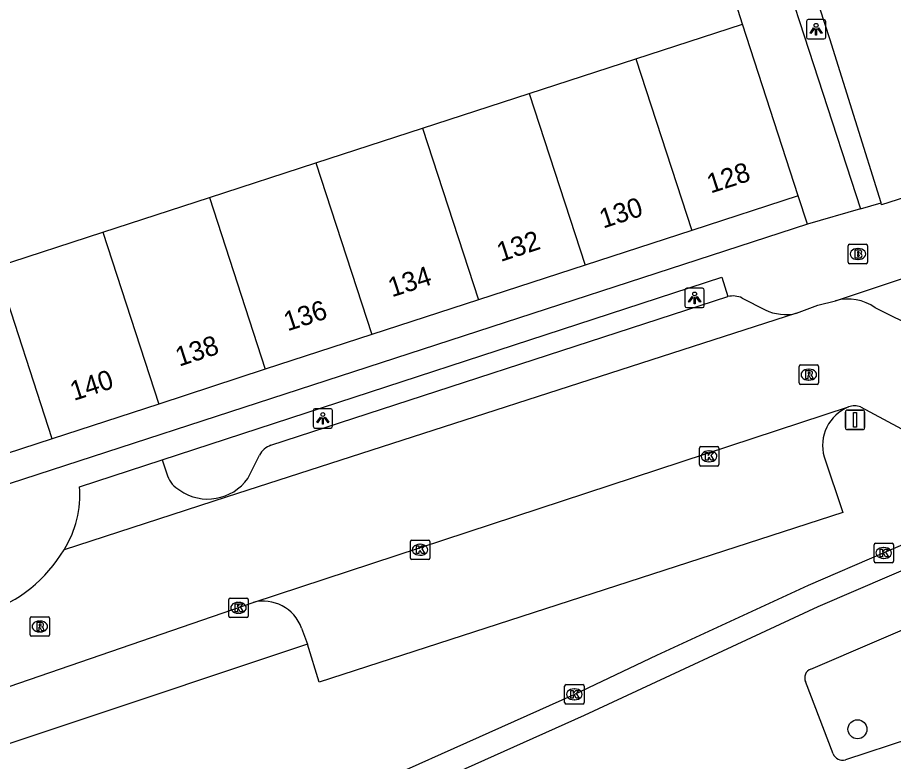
# Model space of a CAD drawing. Extents: x 158087 to 159494, y 382905 to 383981.
# Drawn here: x 159409.75 to 159454.81, y 382972.72 to 383010.99 of the extents above; entities that cross this region are included whole.
import ezdxf

# ---------------------------------------------------------------- set-up
doc = ezdxf.new("R2010")
doc.units = 0
for name, color, linetype in [('IMGEO_Boom', 7, 'Continuous'), ('IMGEO_Brandkraan', 7, 'Continuous'), ('IMGEO_Fietspad_open', 7, 'Continuous'), ('IMGEO_Kolk', 7, 'Continuous'), ('IMGEO_Lichtpunt', 7, 'Continuous'), ('IMGEO_Pand', 7, 'Continuous'), ('IMGEO_Pand_nummerreeks', 7, 'Continuous'), ('IMGEO_Parkeervlak_open', 7, 'Continuous'), ('IMGEO_Rijbaan_lokaal_gesloten', 7, 'Continuous'), ('IMGEO_Rijbaan_lokaal_open', 7, 'Continuous'), ('IMGEO_Rioolput', 7, 'Continuous'), ('IMGEO_Verkeersbordpaal', 7, 'Continuous'), ('IMGEO_Voetpad_open', 7, 'Continuous')]:
    doc.layers.add(name, color=color, linetype=linetype)

msp = doc.modelspace()

# ---------------------------------------------------------------- linework, layer by layer
at = {"layer": 'IMGEO_Boom'}
msp.add_circle((159452.96, 382974.379), 0.489, dxfattribs=at)
at = {"layer": 'IMGEO_Brandkraan'}
for p, q in [((159452.483, 382998.402), (159452.483, 382999.254)), ((159452.558, 382999.328), (159453.41, 382999.328)), ((159453.484, 382999.254), (159453.484, 382998.402)), ((159452.971, 382999.108), (159452.996, 382999.108)), ((159453.41, 382998.328), (159452.558, 382998.328)), ((159452.994, 382998.548), (159452.969, 382998.548))]:
    msp.add_line(p, q, dxfattribs=at)
for points in [[(159452.483, 382998.402), (159452.483, 382999.254)], [(159452.558, 382999.328), (159453.41, 382999.328)], [(159453.484, 382999.254), (159453.484, 382998.402)], [(159452.831, 382999.028), (159452.831, 382998.628), (159453.044, 382998.628)], [(159453.062, 382999.028), (159452.831, 382999.028)], [(159453.01, 382998.947), (159452.956, 382998.947), (159452.956, 382998.871)], [(159452.956, 382998.871), (159453.009, 382998.871)], [(159453.018, 382998.795), (159452.956, 382998.795), (159452.956, 382998.714)], [(159453.41, 382998.328), (159452.558, 382998.328)], [(159452.956, 382998.714), (159453.018, 382998.714)]]:
    msp.add_lwpolyline(points, dxfattribs=at)
for centre, radius, start, end in [((159452.56, 382999.252), 0.0765, 91.552, 178.448), ((159452.56, 382999.252), 0.0765, 91.552, 178.448), ((159453.408, 382999.252), 0.0765, 1.552, 88.448), ((159453.408, 382999.252), 0.0765, 1.552, 88.448), ((159453.011, 382998.909), 0.0379, 267.8285, 90.9355), ((159453.019, 382998.754), 0.0404, 269.8759, 90.5077), ((159453.066, 382998.883), 0.145, 59.4692, 91.5367), ((159453.091, 382998.93), 0.0922, 285.5137, 58.1501), ((159453.096, 382998.738), 0.105, 301.3115, 78.989), ((159452.56, 382998.404), 0.0765, 181.552, 268.448), ((159452.56, 382998.404), 0.0765, 181.552, 268.448), ((159453.05, 382998.879), 0.251, 268.6676, 293.5347), ((159453.408, 382998.404), 0.0765, 271.552, 358.448), ((159453.408, 382998.404), 0.0765, 271.552, 358.448)]:
    msp.add_arc(centre, radius, start, end, dxfattribs=at)
for centre, major_axis, ratio, start_param, end_param in [((159452.97, 382998.828), (-0.387, 0.002), 0.722429, 4.712389, 7.853982), ((159452.995, 382998.828), (-0.39, 0.002), 0.717154, 1.570796, 4.712389)]:
    msp.add_ellipse(centre, major_axis=major_axis, ratio=ratio, start_param=start_param, end_param=end_param, dxfattribs=at)
at = {"layer": 'IMGEO_Fietspad_open'}
msp.add_lwpolyline([(159451.831, 382996.424), (159460.728, 382999.392), (159465.945, 383001.22)], dxfattribs=at)
at = {"layer": 'IMGEO_Kolk'}
for p, q in [((159444.83, 382987.994), (159444.83, 382988.846)), ((159444.905, 382988.92), (159445.757, 382988.92)), ((159445.831, 382988.846), (159445.831, 382987.994)), ((159445.318, 382988.7), (159445.343, 382988.7)), ((159445.341, 382988.14), (159445.316, 382988.14)), ((159445.757, 382987.92), (159444.905, 382987.92)), ((159429.961, 382983.187), (159429.961, 382984.039)), ((159430.036, 382984.113), (159430.888, 382984.113)), ((159430.449, 382983.893), (159430.474, 382983.893)), ((159430.962, 382984.039), (159430.962, 382983.187)), ((159453.888, 382983.948), (159454.74, 382983.948)), ((159453.813, 382983.022), (159453.813, 382983.874)), ((159454.301, 382983.728), (159454.326, 382983.728)), ((159454.814, 382983.874), (159454.814, 382983.022)), ((159430.888, 382983.113), (159430.036, 382983.113)), ((159430.472, 382983.333), (159430.447, 382983.333)), ((159454.324, 382983.168), (159454.299, 382983.168)), ((159454.74, 382982.948), (159453.888, 382982.948)), ((159420.621, 382980.199), (159420.621, 382981.051)), ((159420.696, 382981.125), (159421.548, 382981.125)), ((159421.109, 382980.905), (159421.134, 382980.905)), ((159421.622, 382981.051), (159421.622, 382980.199)), ((159421.132, 382980.345), (159421.107, 382980.345)), ((159421.548, 382980.125), (159420.696, 382980.125)), ((159437.974, 382976.676), (159438.826, 382976.676)), ((159437.899, 382975.75), (159437.899, 382976.602)), ((159438.387, 382976.456), (159438.412, 382976.456)), ((159438.9, 382976.602), (159438.9, 382975.75)), ((159438.41, 382975.896), (159438.385, 382975.896)), ((159438.826, 382975.676), (159437.974, 382975.676))]:
    msp.add_line(p, q, dxfattribs=at)
for points in [[(159444.83, 382987.994), (159444.83, 382988.846)], [(159444.905, 382988.92), (159445.757, 382988.92)], [(159445.831, 382988.846), (159445.831, 382987.994)], [(159445.151, 382988.62), (159445.274, 382988.62), (159445.274, 382988.469), (159445.404, 382988.62), (159445.568, 382988.62), (159445.422, 382988.469), (159445.575, 382988.22), (159445.423, 382988.22), (159445.338, 382988.384), (159445.274, 382988.317), (159445.274, 382988.22), (159445.151, 382988.22), (159445.151, 382988.62)], [(159445.757, 382987.92), (159444.905, 382987.92)], [(159429.961, 382983.187), (159429.961, 382984.039)], [(159430.036, 382984.113), (159430.888, 382984.113)], [(159430.962, 382984.039), (159430.962, 382983.187)], [(159453.888, 382983.948), (159454.74, 382983.948)], [(159430.282, 382983.813), (159430.405, 382983.813), (159430.405, 382983.662), (159430.535, 382983.813), (159430.699, 382983.813), (159430.553, 382983.662), (159430.706, 382983.413), (159430.554, 382983.413), (159430.469, 382983.577), (159430.405, 382983.51), (159430.405, 382983.413), (159430.282, 382983.413), (159430.282, 382983.813)], [(159453.813, 382983.022), (159453.813, 382983.874)], [(159454.134, 382983.648), (159454.257, 382983.648), (159454.257, 382983.497), (159454.387, 382983.648), (159454.551, 382983.648), (159454.405, 382983.497), (159454.558, 382983.248), (159454.406, 382983.248), (159454.321, 382983.412), (159454.257, 382983.345), (159454.257, 382983.248), (159454.134, 382983.248), (159454.134, 382983.648)], [(159454.814, 382983.874), (159454.814, 382983.022)], [(159430.888, 382983.113), (159430.036, 382983.113)], [(159454.74, 382982.948), (159453.888, 382982.948)], [(159420.621, 382980.199), (159420.621, 382981.051)], [(159420.696, 382981.125), (159421.548, 382981.125)], [(159420.942, 382980.825), (159421.065, 382980.825), (159421.065, 382980.674), (159421.195, 382980.825), (159421.359, 382980.825), (159421.213, 382980.674), (159421.366, 382980.425), (159421.214, 382980.425), (159421.129, 382980.589), (159421.065, 382980.522), (159421.065, 382980.425), (159420.942, 382980.425), (159420.942, 382980.825)], [(159421.622, 382981.051), (159421.622, 382980.199)], [(159421.548, 382980.125), (159420.696, 382980.125)], [(159437.974, 382976.676), (159438.826, 382976.676)], [(159437.899, 382975.75), (159437.899, 382976.602)], [(159438.22, 382976.376), (159438.343, 382976.376), (159438.343, 382976.225), (159438.473, 382976.376), (159438.637, 382976.376), (159438.491, 382976.225), (159438.644, 382975.976), (159438.492, 382975.976), (159438.407, 382976.14), (159438.343, 382976.073), (159438.343, 382975.976), (159438.22, 382975.976), (159438.22, 382976.376)], [(159438.9, 382976.602), (159438.9, 382975.75)], [(159438.826, 382975.676), (159437.974, 382975.676)]]:
    msp.add_lwpolyline(points, dxfattribs=at)
for centre, start, end in [((159444.907, 382988.844), 91.552, 178.448), ((159444.907, 382988.844), 91.552, 178.448), ((159445.755, 382988.844), 1.552, 88.448), ((159445.755, 382988.844), 1.552, 88.448), ((159444.907, 382987.996), 181.552, 268.448), ((159444.907, 382987.996), 181.552, 268.448), ((159445.755, 382987.996), 271.552, 358.448), ((159445.755, 382987.996), 271.552, 358.448), ((159430.038, 382984.037), 91.552, 178.448), ((159430.038, 382984.037), 91.552, 178.448), ((159430.886, 382984.037), 1.552, 88.448), ((159430.886, 382984.037), 1.552, 88.448), ((159453.89, 382983.872), 91.552, 178.448), ((159453.89, 382983.872), 91.552, 178.448), ((159454.738, 382983.872), 1.552, 88.448), ((159454.738, 382983.872), 1.552, 88.448), ((159430.038, 382983.189), 181.552, 268.448), ((159430.038, 382983.189), 181.552, 268.448), ((159430.886, 382983.189), 271.552, 358.448), ((159430.886, 382983.189), 271.552, 358.448), ((159453.89, 382983.024), 181.552, 268.448), ((159453.89, 382983.024), 181.552, 268.448), ((159454.738, 382983.024), 271.552, 358.448), ((159454.738, 382983.024), 271.552, 358.448), ((159420.698, 382981.049), 91.552, 178.448), ((159420.698, 382981.049), 91.552, 178.448), ((159421.546, 382981.049), 1.552, 88.448), ((159421.546, 382981.049), 1.552, 88.448), ((159420.698, 382980.201), 181.552, 268.448), ((159420.698, 382980.201), 181.552, 268.448), ((159421.546, 382980.201), 271.552, 358.448), ((159421.546, 382980.201), 271.552, 358.448), ((159437.976, 382976.6), 91.552, 178.448), ((159437.976, 382976.6), 91.552, 178.448), ((159438.824, 382976.6), 1.552, 88.448), ((159438.824, 382976.6), 1.552, 88.448), ((159437.976, 382975.752), 181.552, 268.448), ((159437.976, 382975.752), 181.552, 268.448), ((159438.824, 382975.752), 271.552, 358.448), ((159438.824, 382975.752), 271.552, 358.448)]:
    msp.add_arc(centre, 0.0765, start, end, dxfattribs=at)
for centre, major_axis, ratio, start_param, end_param in [((159445.317, 382988.42), (-0.387, 0.002), 0.722429, 4.712389, 7.853982), ((159445.342, 382988.42), (-0.39, 0.002), 0.717154, 1.570796, 4.712389), ((159430.448, 382983.613), (-0.387, 0.002), 0.722429, 4.712389, 7.853982), ((159430.473, 382983.613), (-0.39, 0.002), 0.717154, 1.570796, 4.712389), ((159454.3, 382983.448), (-0.387, 0.002), 0.722429, 4.712389, 7.853982), ((159454.325, 382983.448), (-0.39, 0.002), 0.717154, 1.570796, 4.712389), ((159421.108, 382980.625), (-0.387, 0.002), 0.722429, 4.712389, 7.853982), ((159421.133, 382980.625), (-0.39, 0.002), 0.717154, 1.570796, 4.712389), ((159438.386, 382976.176), (-0.387, 0.002), 0.722429, 4.712389, 7.853982), ((159438.411, 382976.176), (-0.39, 0.002), 0.717154, 1.570796, 4.712389)]:
    msp.add_ellipse(centre, major_axis=major_axis, ratio=ratio, start_param=start_param, end_param=end_param, dxfattribs=at)
at = {"layer": 'IMGEO_Lichtpunt'}
for p, q in [((159450.334, 383010.795), (159450.334, 383009.988)), ((159450.334, 383010.795), (159450.334, 383009.988)), ((159451.236, 383010.89), (159450.428, 383010.89)), ((159451.236, 383010.89), (159450.428, 383010.89)), ((159451.33, 383009.988), (159451.33, 383010.795)), ((159451.33, 383009.988), (159451.33, 383010.795)), ((159450.428, 383009.894), (159451.236, 383009.894)), ((159450.428, 383009.894), (159451.236, 383009.894)), ((159444.086, 382996.975), (159444.086, 382996.168)), ((159444.086, 382996.975), (159444.086, 382996.168)), ((159444.988, 382997.07), (159444.18, 382997.07)), ((159444.988, 382997.07), (159444.18, 382997.07)), ((159445.082, 382996.168), (159445.082, 382996.975)), ((159445.082, 382996.168), (159445.082, 382996.975)), ((159444.18, 382996.074), (159444.988, 382996.074)), ((159444.18, 382996.074), (159444.988, 382996.074)), ((159424.962, 382990.776), (159424.962, 382989.969)), ((159424.962, 382990.776), (159424.962, 382989.969)), ((159425.864, 382990.871), (159425.056, 382990.871)), ((159425.864, 382990.871), (159425.056, 382990.871)), ((159425.958, 382989.969), (159425.958, 382990.776)), ((159425.958, 382989.969), (159425.958, 382990.776)), ((159425.056, 382989.875), (159425.864, 382989.875)), ((159425.056, 382989.875), (159425.864, 382989.875))]:
    msp.add_line(p, q, dxfattribs=at)
for points in [[(159450.708, 383010.459), (159450.747, 383010.431), (159450.559, 383010.169), (159450.521, 383010.196), (159450.708, 383010.459)], [(159450.81, 383010.411), (159450.857, 383010.411), (159450.857, 383010.089), (159450.81, 383010.089), (159450.81, 383010.411)], [(159450.92, 383010.431), (159450.958, 383010.458), (159451.145, 383010.196), (159451.106, 383010.168), (159450.92, 383010.431)], [(159444.46, 382996.639), (159444.499, 382996.611), (159444.311, 382996.349), (159444.273, 382996.376), (159444.46, 382996.639)], [(159444.562, 382996.591), (159444.609, 382996.591), (159444.609, 382996.269), (159444.562, 382996.269), (159444.562, 382996.591)], [(159444.672, 382996.611), (159444.71, 382996.638), (159444.897, 382996.376), (159444.858, 382996.348), (159444.672, 382996.611)], [(159425.336, 382990.44), (159425.375, 382990.412), (159425.187, 382990.15), (159425.149, 382990.177), (159425.336, 382990.44)], [(159425.438, 382990.392), (159425.485, 382990.392), (159425.485, 382990.07), (159425.438, 382990.07), (159425.438, 382990.392)], [(159425.548, 382990.412), (159425.586, 382990.439), (159425.773, 382990.177), (159425.734, 382990.149), (159425.548, 382990.412)]]:
    msp.add_lwpolyline(points, dxfattribs=at)
for centre in [(159450.833, 383010.593), (159444.585, 382996.773), (159425.461, 382990.574)]:
    msp.add_circle(centre, 0.0994, dxfattribs=at)
for centre, start, end in [((159450.428, 383010.795), 90, 180), ((159450.428, 383010.795), 90, 180), ((159451.236, 383010.795), 0, 90), ((159451.236, 383010.795), 0, 90), ((159450.428, 383009.988), 180, 270), ((159450.428, 383009.988), 180, 270), ((159451.236, 383009.988), 270, 0), ((159451.236, 383009.988), 270, 360), ((159444.18, 382996.975), 90, 180), ((159444.18, 382996.975), 90, 180), ((159444.988, 382996.975), 0, 90), ((159444.988, 382996.975), 0, 90), ((159444.18, 382996.168), 180, 270), ((159444.18, 382996.168), 180, 270), ((159444.988, 382996.168), 270, 0), ((159444.988, 382996.168), 270, 360), ((159425.056, 382990.776), 90, 180), ((159425.056, 382990.776), 90, 180), ((159425.864, 382990.776), 0, 90), ((159425.864, 382990.776), 0, 90), ((159425.056, 382989.969), 180, 270), ((159425.056, 382989.969), 180, 270), ((159425.864, 382989.969), 270, 0), ((159425.864, 382989.969), 270, 360)]:
    msp.add_arc(centre, 0.0946, start, end, dxfattribs=at)
at = {"layer": 'IMGEO_Pand'}
for points in [[(159454.175, 383001.458), (159451.541, 383009.899), (159451.037, 383011.42)], [(159441.557, 383008.873), (159447.041, 383010.657)], [(159449.918, 383001.825), (159447.041, 383010.657)], [(159436.074, 383007.088), (159441.557, 383008.873)], [(159441.557, 383008.873), (159444.435, 383000.039)], [(159430.59, 383005.303), (159436.074, 383007.088)], [(159436.074, 383007.088), (159438.951, 382998.253)], [(159469.711, 383006.321), (159454.206, 383001.359), (159454.175, 383001.458)], [(159425.106, 383003.519), (159430.59, 383005.303)], [(159430.59, 383005.303), (159433.468, 382996.467)], [(159419.622, 383001.734), (159425.106, 383003.519)], [(159425.106, 383003.519), (159427.985, 382994.681)], [(159414.138, 382999.95), (159419.622, 383001.734)], [(159419.622, 383001.734), (159422.501, 382992.895)], [(159449.918, 383001.825), (159444.435, 383000.039)], [(159408.654, 382998.165), (159414.138, 382999.95)], [(159414.138, 382999.95), (159417.018, 382991.109)], [(159444.435, 383000.039), (159438.951, 382998.253)], [(159411.534, 382989.323), (159408.654, 382998.165)], [(159438.951, 382998.253), (159433.468, 382996.467)], [(159433.468, 382996.467), (159427.985, 382994.681)], [(159427.985, 382994.681), (159422.501, 382992.895)], [(159422.501, 382992.895), (159417.018, 382991.109)], [(159417.018, 382991.109), (159411.534, 382989.323)], [(159411.534, 382989.323), (159406.051, 382987.537)]]:
    msp.add_lwpolyline(points, dxfattribs=at)
at = {"layer": 'IMGEO_Parkeervlak_open'}
for points in [[(159422.793, 382988.987), (159446.298, 382996.635)], [(159421.601, 382987.286), (159422.196, 382988.472)], [(159417.189, 382988.244), (159417.464, 382987.418)], [(159451.246, 382988.387), (159452.211, 382985.533), (159425.265, 382976.796), (159424.664, 382978.748)]]:
    msp.add_lwpolyline(points, dxfattribs=at)
for centre, radius, start, end in [((159453.313, 382988.969), 2.147, 112.0484, 195.7161), ((159423.122, 382988.002), 1.039, 108.4789, 153.0863), ((159418.812, 382987.933), 1.443, 200.9089, 240.3447), ((159419.545, 382988.74), 2.518, 234.9213, 324.7399)]:
    msp.add_arc(centre, radius, start, end, dxfattribs=at)
at = {"layer": 'IMGEO_Rijbaan_lokaal_gesloten'}
for points in [[(159476.256, 382992.87), (159476.728, 382991.767), (159450.924, 382980.675), (159438.895, 382975.083), (159424.023, 382968.422), (159418.313, 382965.948), (159400.947, 382959.092), (159380.495, 382949.322), (159350.042, 382935.493), (159345.91, 382934.105)], [(159450.556, 382977.477), (159477.36, 382988.98)], [(159460.099, 382985.944), (159459.115, 382985.511), (159454.315, 382983.447), (159450.431, 382981.769), (159442.632, 382978.174), (159438.401, 382976.175), (159423.539, 382969.52), (159417.855, 382967.056), (159417.223, 382966.786), (159402.779, 382961.146)], [(159451.712, 382973.121), (159450.29, 382976.827)], [(159455.686, 382973.897), (159452.339, 382972.809)]]:
    msp.add_lwpolyline(points, dxfattribs=at)
for centre, radius, start, end in [((159450.732, 382977.026), 0.484, 111.2677, 204.2205), ((159452.187, 382973.291), 0.505, 199.6247, 287.4647)]:
    msp.add_arc(centre, radius, start, end, dxfattribs=at)
at = {"layer": 'IMGEO_Rijbaan_lokaal_open'}
for points in [[(159417.014, 383033.846), (159440.058, 383041.301), (159453.118, 383001.152)], [(159447.041, 383010.657), (159444.74, 383017.962)], [(159450.394, 383000.364), (159449.918, 383001.825)], [(159453.118, 383001.152), (159450.394, 383000.364)], [(159449.821, 382995.779), (159450.921, 382996.188), (159451.831, 382996.424)], [(159458.402, 382993.807), (159453.879, 382996.067)], [(159449.821, 382995.779), (159420.495, 382986.32), (159412.146, 382983.61)], [(159421.873, 382980.904), (159452.507, 382990.959)], [(159453.115, 382990.959), (159457.585, 382988.567)], [(159409.325, 382976.574), (159421.873, 382980.904)]]:
    msp.add_lwpolyline(points, dxfattribs=at)
for centre, radius, start, end in [((159452.469, 382994.033), 2.475, 55.279, 104.9445), ((159452.811, 382990.232), 0.788, 67.3077, 112.6923), ((159405.8, 382987.397), 7.39, 288.4256, 329.1723)]:
    msp.add_arc(centre, radius, start, end, dxfattribs=at)
at = {"layer": 'IMGEO_Rioolput'}
for p, q in [((159449.958, 382992.195), (159449.958, 382993.047)), ((159450.033, 382993.121), (159450.885, 382993.121)), ((159450.446, 382992.901), (159450.471, 382992.901)), ((159450.959, 382993.047), (159450.959, 382992.195)), ((159450.885, 382992.121), (159450.033, 382992.121)), ((159450.469, 382992.341), (159450.444, 382992.341)), ((159410.402, 382979.239), (159410.402, 382980.091)), ((159410.477, 382980.165), (159411.329, 382980.165)), ((159410.89, 382979.945), (159410.915, 382979.945)), ((159411.403, 382980.091), (159411.403, 382979.239)), ((159410.913, 382979.385), (159410.888, 382979.385)), ((159411.329, 382979.165), (159410.477, 382979.165))]:
    msp.add_line(p, q, dxfattribs=at)
for points in [[(159449.958, 382992.195), (159449.958, 382993.047)], [(159450.033, 382993.121), (159450.885, 382993.121)], [(159450.959, 382993.047), (159450.959, 382992.195)], [(159450.547, 382992.819), (159450.295, 382992.821), (159450.295, 382992.421)], [(159450.295, 382992.421), (159450.419, 382992.421), (159450.419, 382992.583), (159450.43, 382992.583)], [(159450.473, 382992.74), (159450.419, 382992.74), (159450.419, 382992.659)], [(159450.419, 382992.659), (159450.471, 382992.659)], [(159450.477, 382992.554), (159450.548, 382992.421), (159450.688, 382992.421), (159450.623, 382992.547)], [(159450.885, 382992.121), (159450.033, 382992.121)], [(159410.402, 382979.239), (159410.402, 382980.091)], [(159410.477, 382980.165), (159411.329, 382980.165)], [(159410.991, 382979.863), (159410.739, 382979.865), (159410.739, 382979.465)], [(159411.403, 382980.091), (159411.403, 382979.239)], [(159410.739, 382979.465), (159410.863, 382979.465), (159410.863, 382979.627), (159410.874, 382979.627)], [(159410.917, 382979.784), (159410.863, 382979.784), (159410.863, 382979.703)], [(159410.863, 382979.703), (159410.915, 382979.703)], [(159410.921, 382979.598), (159410.992, 382979.465), (159411.132, 382979.465), (159411.067, 382979.591)], [(159411.329, 382979.165), (159410.477, 382979.165)]]:
    msp.add_lwpolyline(points, dxfattribs=at)
for centre, radius, start, end in [((159450.035, 382993.045), 0.0765, 91.552, 178.448), ((159450.035, 382993.045), 0.0765, 91.552, 178.448), ((159450.883, 382993.045), 0.0765, 1.552, 88.448), ((159450.883, 382993.045), 0.0765, 1.552, 88.448), ((159450.429, 382992.53), 0.0533, 26.0293, 88.6989), ((159450.455, 382992.848), 0.19, 274.7715, 282.9687), ((159450.479, 382992.644), 0.0964, 77.0061, 93.1865), ((159450.493, 382992.701), 0.0378, 276.6634, 79.6772), ((159450.546, 382992.709), 0.109, 350.3612, 89.416), ((159450.544, 382992.709), 0.112, 277.5842, 350.9817), ((159450.528, 382992.494), 0.108, 29.5134, 73.7905), ((159450.035, 382992.197), 0.0765, 181.552, 268.448), ((159450.035, 382992.197), 0.0765, 181.552, 268.448), ((159450.883, 382992.197), 0.0765, 271.552, 358.448), ((159450.883, 382992.197), 0.0765, 271.552, 358.448), ((159410.479, 382980.089), 0.0765, 91.552, 178.448), ((159410.479, 382980.089), 0.0765, 91.552, 178.448), ((159410.99, 382979.753), 0.109, 350.3612, 89.416), ((159411.327, 382980.089), 0.0765, 1.552, 88.448), ((159411.327, 382980.089), 0.0765, 1.552, 88.448), ((159410.873, 382979.574), 0.0533, 26.0293, 88.6989), ((159410.899, 382979.892), 0.19, 274.7715, 282.9687), ((159410.923, 382979.688), 0.0964, 77.0061, 93.1865), ((159410.937, 382979.745), 0.0378, 276.6634, 79.6772), ((159410.988, 382979.753), 0.112, 277.5842, 350.9817), ((159410.972, 382979.538), 0.108, 29.5134, 73.7905), ((159410.479, 382979.241), 0.0765, 181.552, 268.448), ((159410.479, 382979.241), 0.0765, 181.552, 268.448), ((159411.327, 382979.241), 0.0765, 271.552, 358.448), ((159411.327, 382979.241), 0.0765, 271.552, 358.448)]:
    msp.add_arc(centre, radius, start, end, dxfattribs=at)
for centre, major_axis, ratio, start_param, end_param in [((159450.445, 382992.621), (-0.387, 0.002), 0.722429, 4.712389, 7.853982), ((159450.47, 382992.621), (-0.39, 0.002), 0.717154, 1.570796, 4.712389), ((159410.889, 382979.665), (-0.387, 0.002), 0.722429, 4.712389, 7.853982), ((159410.914, 382979.665), (-0.39, 0.002), 0.717154, 1.570796, 4.712389)]:
    msp.add_ellipse(centre, major_axis=major_axis, ratio=ratio, start_param=start_param, end_param=end_param, dxfattribs=at)
at = {"layer": 'IMGEO_Verkeersbordpaal'}
for p, q in [((159452.342, 382989.896), (159452.342, 382990.696)), ((159452.342, 382990.696), (159452.342, 382989.896)), ((159452.442, 382990.796), (159453.232, 382990.796)), ((159453.232, 382990.796), (159452.442, 382990.796)), ((159453.332, 382990.696), (159453.332, 382989.896)), ((159453.332, 382989.896), (159453.332, 382990.696)), ((159453.232, 382989.796), (159452.442, 382989.796)), ((159452.442, 382989.796), (159453.232, 382989.796))]:
    msp.add_line(p, q, dxfattribs=at)
msp.add_lwpolyline([(159452.762, 382990.671), (159452.912, 382990.671), (159452.912, 382989.921), (159452.762, 382989.921), (159452.762, 382990.671)], dxfattribs=at)
for centre, start, end in [((159452.442, 382990.696), 90, 180), ((159452.442, 382990.696), 90, 180), ((159453.232, 382990.696), 0, 90), ((159453.232, 382990.696), 360, 90), ((159452.442, 382989.896), 180, 270), ((159452.442, 382989.896), 180, 270), ((159453.232, 382989.896), 270, 0), ((159453.232, 382989.896), 270, 0)]:
    msp.add_arc(centre, 0.1, start, end, dxfattribs=at)
at = {"layer": 'IMGEO_Voetpad_open'}
for points in [[(159453.118, 383001.152), (159454.175, 383001.458)], [(159450.394, 383000.364), (159406.519, 382986.097)], [(159417.189, 382988.244), (159445.979, 382997.638), (159446.298, 382996.635)], [(159447.029, 382996.564), (159448.207, 382995.955)], [(159412.942, 382986.858), (159417.189, 382988.244)], [(159424.364, 382979.584), (159424.664, 382978.748)], [(159424.664, 382978.748), (159399.422, 382970.343), (159401.812, 382962.914)]]:
    msp.add_lwpolyline(points, dxfattribs=at)
for centre, radius, start, end in [((159446.565, 382995.588), 1.08, 64.5772, 104.3276), ((159449.261, 382998.136), 2.422, 244.1964, 283.357), ((159407.647, 382986.434), 5.312, 327.8812, 4.5782), ((159422.398, 382978.883), 2.087, 19.6076, 104.5535)]:
    msp.add_arc(centre, radius, start, end, dxfattribs=at)

# ---------------------------------------------------------------- texts
at = {"layer": 'IMGEO_Pand_nummerreeks'}
for s, p in [('128', (159445.411, 383001.935)), ('130', (159439.881, 383000.134)), ('132', (159434.606, 382998.416)), ('134', (159429.012, 382996.594)), ('136', (159423.646, 382994.846)), ('138', (159418.069, 382993.029)), ('140', (159412.651, 382991.265))]:
    msp.add_text(s, height=1, rotation=18.0424, dxfattribs=at).set_placement(p)

doc.saveas('drawing.dxf')
